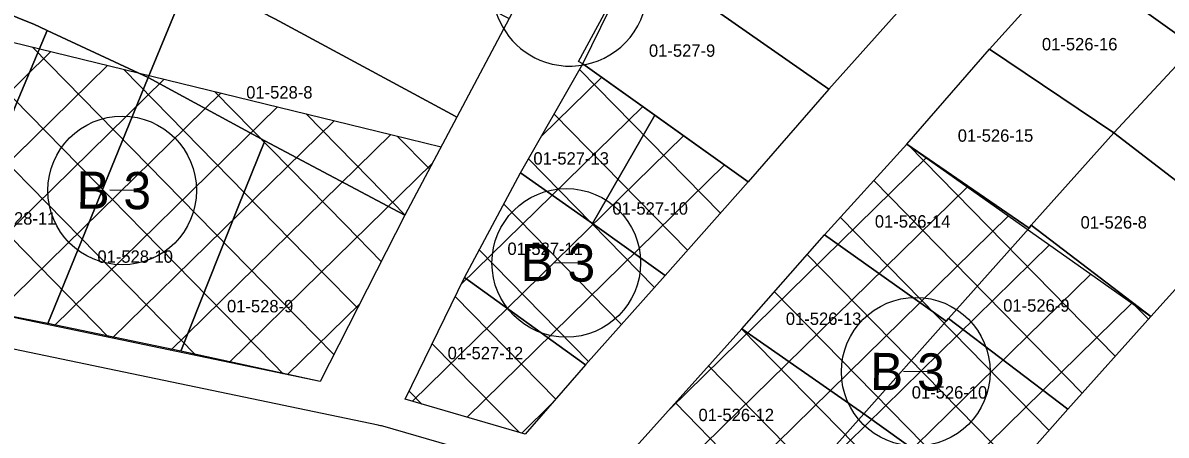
# Model space of a CAD drawing. Extents: x 413946 to 415528, y 4453939 to 4454944.
# Drawn here: x 415176.9 to 415269.2, y 4454409.9 to 4454443.2 of the extents above; entities that cross this region are included whole.
import ezdxf

# ---------------------------------------------------------------- set-up
doc = ezdxf.new("R2010")
doc.units = 0
for name, color, linetype in [('0_KADASTRO', 7, 'Continuous'), ('Level 27', 7, 'Continuous'), ('Level 28', 7, 'Continuous'), ('Level 32', 7, 'Continuous'), ('Level 34', 7, 'Continuous'), ('Level 57', 7, 'Continuous'), ('Level 58', 7, 'Continuous'), ('Level 62', 7, 'Continuous')]:
    doc.layers.add(name, color=color, linetype=linetype)

msp = doc.modelspace()

# ---------------------------------------------------------------- linework, layer by layer
at = {"layer": '0_KADASTRO'}
for points in [[(415165.76, 4454447.93), (415169.009, 4454456.323), (415182.245, 4454450.59), (415190.445, 4454447.038), (415187.02, 4454438.74), (415178.865, 4454442.547), (415178.244, 4454442.837), (415177.83, 4454443.03)], [(415261.53, 4454448.35), (415268.31, 4454455.75), (415277.97, 4454448.59), (415271.45, 4454441.25)], [(415190.445, 4454447.038), (415193.83, 4454455.27), (415197.22, 4454453.46), (415215.83, 4454443.68), (415216.163, 4454443.505), (415211.939, 4454435.553), (415211.5, 4454435.79), (415197.25, 4454443.48), (415192.76, 4454445.79)], [(415233.26, 4454443.89), (415239.91, 4454451.49), (415248.63, 4454445.3), (415241.97, 4454437.8)], [(415221.75, 4454440.05), (415226.43, 4454448.7), (415233.26, 4454443.89), (415241.97, 4454437.8), (415235.45, 4454430.33), (415227.92, 4454435.7), (415222.11, 4454439.86)], [(415254.93, 4454441.05), (415261.53, 4454448.35), (415271.45, 4454441.25), (415264.97, 4454434.28)], [(415160.16, 4454422.69), (415162.75, 4454434.4), (415165.76, 4454447.93), (415177.83, 4454443.03), (415178.244, 4454442.837), (415178.865, 4454442.547), (415176.37, 4454436.61), (415174.78, 4454432.63), (415170.05, 4454420.62)], [(415187.02, 4454438.74), (415190.445, 4454447.038), (415192.76, 4454445.79), (415197.25, 4454443.48), (415211.5, 4454435.79), (415211.939, 4454435.553), (415207.73, 4454427.63), (415207.236, 4454427.893), (415196.44, 4454433.64)], [(415170.05, 4454420.62), (415174.78, 4454432.63), (415176.37, 4454436.61), (415178.865, 4454442.547), (415187.02, 4454438.74), (415184.58, 4454432.79), (415178.92, 4454418.9)], [(415248.27, 4454433.38), (415254.93, 4454441.05), (415264.97, 4454434.28), (415258.31, 4454426.82), (415258.13, 4454426.58)], [(415264.97, 4454434.28), (415271.45, 4454441.25), (415281.11, 4454434.3), (415274.64, 4454426.85)], [(415217.08, 4454431.05), (415222.11, 4454439.86), (415227.92, 4454435.7), (415222.88, 4454426.97)], [(415178.92, 4454418.9), (415184.58, 4454432.79), (415187.02, 4454438.74), (415196.44, 4454433.64), (415194.27, 4454428.32), (415189.66, 4454416.65)], [(415222.88, 4454426.97), (415227.92, 4454435.7), (415235.45, 4454430.33), (415228.76, 4454422.76)], [(415258.31, 4454426.82), (415264.97, 4454434.28), (415274.64, 4454426.85), (415267.96, 4454419.45)], [(415189.66, 4454416.65), (415194.27, 4454428.32), (415196.44, 4454433.64), (415207.236, 4454427.893), (415207.73, 4454427.63), (415200.89, 4454414.21)], [(415241.61, 4454426.04), (415248.27, 4454433.38), (415258.13, 4454426.58), (415251.62, 4454419.3), (415251.43, 4454419.09)], [(415212.54, 4454422.6), (415217.08, 4454431.05), (415222.88, 4454426.97), (415228.76, 4454422.76), (415222.33, 4454415.55)], [(415251.62, 4454419.3), (415258.13, 4454426.58), (415258.31, 4454426.82), (415267.96, 4454419.45), (415261.25, 4454411.96)], [(415234.94, 4454418.45), (415241.61, 4454426.04), (415251.43, 4454419.09), (415244.8, 4454411.6)], [(415207.77, 4454412.78), (415212.54, 4454422.6), (415222.33, 4454415.55), (415217.45, 4454409.96)], [(415225.23, 4454407.64), (415234.94, 4454418.45), (415244.8, 4454411.6), (415237.99, 4454403.96)], [(415244.8, 4454411.6), (415251.43, 4454419.09), (415251.62, 4454419.3), (415261.25, 4454411.96), (415254.68, 4454404.53)], [(415237.99, 4454403.96), (415244.8, 4454411.6), (415254.68, 4454404.53), (415250.84, 4454400.18)]]:
    msp.add_lwpolyline(points, close=True, dxfattribs=at)
at = {"layer": 'Level 27'}
for p, q in [((415196.794, 4454415.063), (415160.16, 4454422.69)), ((415196.794, 4454415.063), (415196.794, 4454415.063)), ((415200.89, 4454414.21), (415196.794, 4454415.063))]:
    msp.add_line(p, q, dxfattribs=at)
for points in [[(415181.35, 4454487.71), (415188.2, 4454484.56), (415202.83, 4454477.96), (415210.94, 4454474.32), (415219.28, 4454470.61), (415228.41, 4454466.46), (415220.4, 4454451.48), (415216.163, 4454443.505), (415211.939, 4454435.553), (415207.73, 4454427.63), (415200.89, 4454414.21)], [(415285.185, 4454485.18), (415281.9, 4454481.5), (415275.01, 4454474.41), (415268.47, 4454466.96), (415262.13, 4454460.3), (415255.29, 4454452.82), (415248.63, 4454445.3), (415241.97, 4454437.8), (415235.45, 4454430.33), (415228.76, 4454422.76), (415222.33, 4454415.55), (415217.45, 4454409.96)], [(415226.413, 4454408.957), (415234.94, 4454418.45), (415241.61, 4454426.04), (415248.27, 4454433.38), (415254.93, 4454441.05), (415261.53, 4454448.35), (415268.31, 4454455.75), (415274.51, 4454462.72), (415280.65, 4454469.3), (415288.33, 4454477.82), (415292.88, 4454482.84)], [(415310.574, 4454466.789), (415305.2, 4454460.96), (415299.8, 4454455.11), (415293.06, 4454447.82), (415287.9, 4454441.92), (415281.11, 4454434.3), (415274.64, 4454426.85), (415267.96, 4454419.45), (415261.25, 4454411.96), (415254.68, 4454404.53), (415250.364, 4454399.64)], [(415207.77, 4454412.78), (415212.54, 4454422.6), (415217.08, 4454431.05), (415222.11, 4454439.86), (415226.43, 4454448.7), (415231.25, 4454457.43), (415236.792, 4454465.273), (415237.15, 4454465.78)]]:
    msp.add_lwpolyline(points, dxfattribs=at)
at = {"layer": 'Level 28'}
msp.add_line((415217.45, 4454409.96), (415207.77, 4454412.78), dxfattribs=at)
at = {"layer": 'Level 32'}
for p, q in [((415185.916, 4454429.62), (415183.916, 4454429.641)), ((415221.771, 4454423.771), (415219.771, 4454423.792)), ((415249.986, 4454414.979), (415247.986, 4454415))]:
    msp.add_line(p, q, dxfattribs=at)
for centre in [(415184.916, 4454429.63), (415220.771, 4454423.781), (415248.986, 4454414.989)]:
    msp.add_circle(centre, 6, dxfattribs=at)
at = {"layer": 'Level 34'}
for p, q in [((415190.884, 4454416.293), (415164.673, 4454443.046)), ((415197.104, 4454415.659), (415170.32, 4454442.997)), ((415160.547, 4454422.609), (415179.154, 4454440.84)), ((415199.049, 4454419.391), (415177.682, 4454441.2)), ((415165.261, 4454421.628), (415183.729, 4454439.723)), ((415200.994, 4454423.122), (415185.043, 4454439.402)), ((415218.77, 4454434.01), (415223.631, 4454438.773)), ((415233.216, 4454427.802), (415221.849, 4454439.403)), ((415183.849, 4454417.758), (415163.637, 4454438.388)), ((415169.975, 4454420.647), (415188.304, 4454438.605)), ((415174.688, 4454419.665), (415192.88, 4454437.488)), ((415202.938, 4454426.852), (415192.404, 4454437.604)), ((415179.402, 4454418.684), (415197.455, 4454436.371)), ((415212.268, 4454422.04), (415226.937, 4454436.412)), ((415184.116, 4454417.702), (415202.03, 4454435.253)), ((415204.883, 4454430.583), (415199.766, 4454435.806)), ((415230.56, 4454424.797), (415219.787, 4454435.792)), ((415188.83, 4454416.721), (415206.605, 4454434.136)), ((415209.715, 4454431.367), (415207.127, 4454434.008)), ((415208.357, 4454412.609), (415230.242, 4454434.05)), ((415265.087, 4454416.244), (415248.361, 4454433.316)), ((415229.146, 4454412), (415249.837, 4454432.272)), ((415200.906, 4454422.952), (415209.955, 4454431.819)), ((415212.763, 4454411.326), (415233.548, 4454431.689)), ((415227.901, 4454421.797), (415217.726, 4454432.181)), ((415207.746, 4454427.66), (415204.883, 4454430.583)), ((415262.413, 4454413.258), (415245.591, 4454430.427)), ((415229.199, 4454406.452), (415253.156, 4454429.923)), ((415225.231, 4454418.803), (415215.718, 4454428.515)), ((415205.83, 4454423.901), (415202.938, 4454426.852)), ((415233.61, 4454405.174), (415256.475, 4454427.575)), ((415259.748, 4454410.262), (415242.898, 4454427.46)), ((415238.021, 4454403.895), (415259.794, 4454425.227)), ((415222.564, 4454415.813), (415213.735, 4454424.823)), ((415257.092, 4454407.258), (415240.229, 4454424.469)), ((415203.913, 4454420.142), (415200.994, 4454423.121)), ((415193.544, 4454415.739), (415200.905, 4454422.951)), ((415242.432, 4454402.617), (415263.113, 4454422.879)), ((415254.436, 4454404.253), (415237.581, 4454421.456)), ((415198.258, 4454414.758), (415204.073, 4454420.455)), ((415219.922, 4454412.792), (415211.802, 4454421.08)), ((415246.843, 4454401.339), (415266.432, 4454420.531)), ((415267.762, 4454419.229), (415266.61, 4454420.405)), ((415201.997, 4454416.382), (415199.049, 4454419.391)), ((415251.781, 4454401.247), (415234.933, 4454418.443)), ((415216.956, 4454410.104), (415209.946, 4454417.259)), ((415197.919, 4454414.828), (415197.104, 4454415.659)), ((415222.563, 4454415.812), (415222.548, 4454415.828)), ((415245.793, 4454401.643), (415232.255, 4454415.461)), ((415209.12, 4454412.387), (415208.09, 4454413.438)), ((415217.169, 4454410.042), (415219.606, 4454412.43)), ((415237.973, 4454403.909), (415229.577, 4454412.479))]:
    msp.add_line(p, q, dxfattribs=at)
at = {"layer": 'Level 57'}
for p, q in [((415164.954, 4454444.308), (415206.72, 4454434.108)), ((415222.11, 4454439.86), (415235.45, 4454430.33)), ((415206.72, 4454434.108), (415210.66, 4454433.146)), ((415248.27, 4454433.38), (415267.96, 4454419.45))]:
    msp.add_line(p, q, dxfattribs=at)
at = {"layer": 'Level 58'}
for start, end in [(50.89038, 251.51774), (251.51774, 50.89038)]:
    msp.add_arc((415221.061, 4454445.919), 6.25, start, end, dxfattribs=at)
at = {"layer": 'Level 62'}
msp.add_line((415205.578, 4454410.681), (415149.035, 4454422.453), dxfattribs=at)
msp.add_lwpolyline([(415272.017, 4454391.439), (415205.951, 4454410.588)], dxfattribs=at)
msp.add_arc((415204.559, 4454405.786), 5, 73.83631, 78.23914, dxfattribs=at)

# ---------------------------------------------------------------- texts
at = {"layer": '0_KADASTRO'}
for s, p in [('01-526-16', (415259.169, 4454440.941)), ('01-527-9', (415227.444, 4454440.425)), ('01-528-8', (415194.928, 4454437.052)), ('01-526-15', (415252.374, 4454433.563)), ('01-527-13', (415218.115, 4454431.718)), ('01-527-10', (415224.495, 4454427.675)), ('01-528-11', (415173.505, 4454426.873)), ('01-526-14', (415245.682, 4454426.632)), ('01-526-8', (415262.29, 4454426.552)), ('01-527-11', (415216.018, 4454424.422)), ('01-528-10', (415182.916, 4454423.793)), ('01-528-9', (415193.379, 4454419.789)), ('01-526-9', (415256.044, 4454419.842)), ('01-526-13', (415238.495, 4454418.772)), ('01-527-12', (415211.191, 4454416.002)), ('01-526-10', (415248.658, 4454412.828)), ('01-526-12', (415231.444, 4454411.004))]:
    msp.add_text(s, height=1, dxfattribs=at).set_placement(p)
at = {"layer": 'Level 32'}
for p in [(415181.217, 4454428.168), (415217.072, 4454422.319), (415245.287, 4454413.527)]:
    msp.add_text('B 3', height=3, rotation=359.4141, dxfattribs=at).set_placement(p)

doc.saveas('drawing.dxf')
